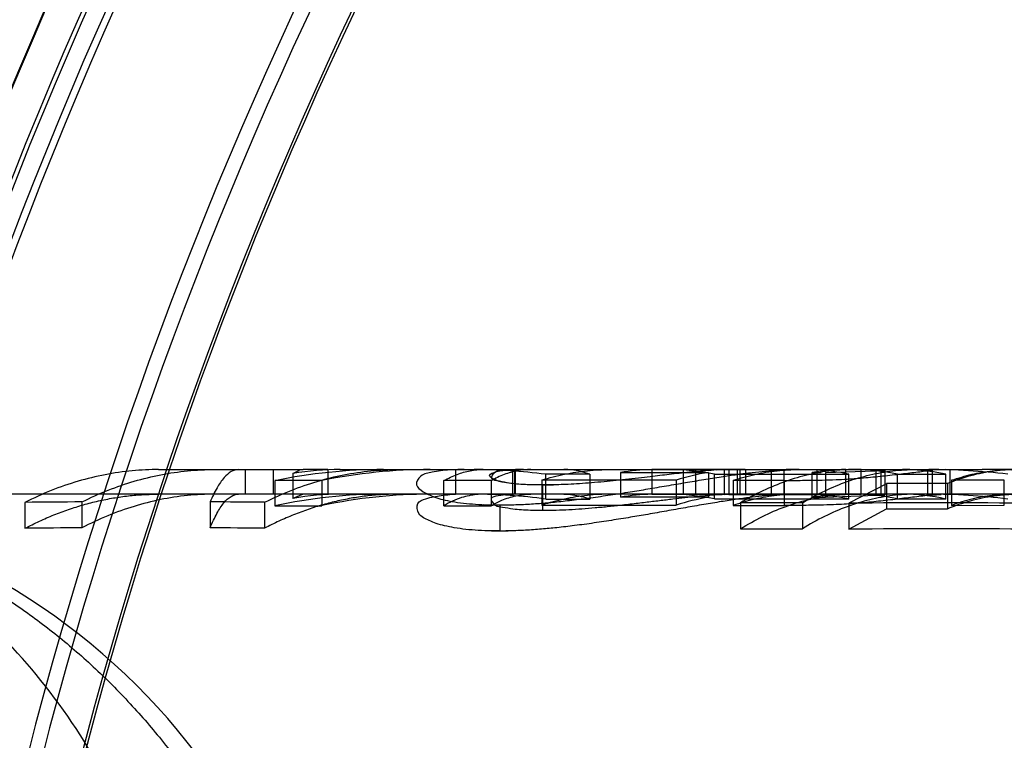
# Model space of a CAD drawing. Header units: millimetres. Extents: x 0 to 297, y 0 to 210.
# Tile 426 of 455: x 242.2449 to 242.3408, y 160.6993 to 160.7695. Entities that reach past the tile are written whole.
import ezdxf

# ---------------------------------------------------------------- set-up
doc = ezdxf.new("R2010")
doc.units = ezdxf.units.MM
doc.header["$LTSCALE"] = 16.335
doc.layers.get('0').update_dxf_attribs({"linetype": 'CONTINUOUS'})
for name, color, linetype in [('AXES_REF', 7, 'CONTINUOUS'), ('INTFCLR_1', 7, 'CONTINUOUS'), ('INTFCLR_144815', 7, 'CONTINUOUS'), ('INTFCLR_72935', 7, 'CONTINUOUS')]:
    doc.layers.add(name, color=color, linetype=linetype)

msp = doc.modelspace()

# ---------------------------------------------------------------- linework, layer by layer
at = {"color": 7, "linetype": 'Continuous'}
for radius in [7.756662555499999, 7.756, 7.706331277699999]:
    msp.add_circle((241.4302422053, 154.539298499), radius, dxfattribs=at)
msp.add_arc((241.4302422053, 154.539298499), 7.68, 278.2771290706, 261.7228709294, dxfattribs=at)
at = {"layer": 'AXES_REF', "color": 9, "linetype": 'Continuous'}
msp.add_arc((241.4302422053, 154.539298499), 7.075609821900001, 94.4118118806, 85.5881881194, dxfattribs=at)
at = {"layer": 'INTFCLR_1', "color": 6, "linetype": 'Continuous'}
for radius, start, end in [(0.4839066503, 129.3396669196, 162.9347323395), (0.4824960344, 129.3995060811, 162.9347321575), (0.4794897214, 137.2913519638, 169.1014109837), (0.4664960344, 136.0726226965, 162.934732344), (0.4297325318, 138.8345507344, 166.0686236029), (0.4137325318, 138.8345508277, 166.0686237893), (0.4123219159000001, 138.8345507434, 166.0686235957)]:
    msp.add_arc((242.6464658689, 160.595298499), radius, start, end, dxfattribs=at)
at = {"layer": 'INTFCLR_1', "color": 9, "linetype": 'Continuous'}
for centre, radius, start, end in [((242.646465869, 160.5952984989), 0.4834862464, 136.3898582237, 175.7650415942), ((242.6464658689, 160.595298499), 0.4398374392, 138.8345507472, 166.0686236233), ((242.646465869, 160.595298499), 0.4358380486, 138.8345507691, 166.0686236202), ((242.6464658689, 160.595298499), 0.4325542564, 138.8345507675, 166.0686236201), ((242.6464658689, 160.595298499), 0.4321268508, 138.8345501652, 166.0686229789), ((242.6464658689, 160.595298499), 0.408648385, 138.8345507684, 166.0686236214), ((242.6464658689, 160.595298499), 0.4083798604, 138.8345501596, 166.0686229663)]:
    msp.add_arc(centre, radius, start, end, dxfattribs=at)
at = {"layer": 'INTFCLR_144815', "color": 9, "linetype": 'Continuous'}
for p, q in [((242.2584105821, 160.7256984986), (242.2638603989, 160.7256984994)), ((242.2661972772, 160.7256984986), (242.2724751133, 160.7256984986)), ((242.2760997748, 160.7256984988), (242.2848726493, 160.7256984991)), ((242.2881788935, 160.725698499), (242.2978805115, 160.725698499)), ((242.3024148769, 160.7256984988), (242.3201816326, 160.725698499)), ((242.3207974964, 160.7256984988), (242.3386308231, 160.7256984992)), ((242.3233735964, 160.7253977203), (242.3233735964, 160.7229863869)), ((242.3268343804, 160.723297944), (242.3268343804, 160.7256979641)), ((242.3193785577, 160.722197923), (242.3193785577, 160.7246383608)), ((242.3407839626, 160.7222194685), (242.3407839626, 160.7246591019)), ((242.9239772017, 160.723298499), (242.169391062, 160.723298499))]:
    msp.add_line(p, q, dxfattribs=at)
at = {"layer": 'INTFCLR_144815', "color": 6, "linetype": 'Continuous'}
for p, q in [((242.2638603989, 160.7256984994), (242.2661972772, 160.7256984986)), ((242.266841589, 160.725698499), (242.266841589, 160.723298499)), ((242.2695662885, 160.725698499), (242.2695662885, 160.723298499)), ((242.2714972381, 160.7253064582), (242.2721284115, 160.7256495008)), ((242.2714972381, 160.7253064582), (242.2714972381, 160.7228916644)), ((242.27488594, 160.725698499), (242.2724751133, 160.7256984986)), ((242.27488594, 160.725698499), (242.27488594, 160.723298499)), ((242.2848726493, 160.7256984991), (242.2881788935, 160.725698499)), ((242.2873378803, 160.7256841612), (242.2873378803, 160.7232836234)), ((242.2929055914, 160.723298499), (242.2929055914, 160.725698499)), ((242.2930605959, 160.725698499), (242.2930605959, 160.723298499)), ((242.2931841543, 160.7232864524), (242.2931841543, 160.7256868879)), ((242.3004155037, 160.7252351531), (242.2961117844, 160.7252351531)), ((242.2961117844, 160.7228175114), (242.2961117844, 160.7252350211)), ((242.3004155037, 160.7252352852), (242.3004155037, 160.7228177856)), ((242.3033942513, 160.7254124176), (242.3033942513, 160.7230016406)), ((242.3033942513, 160.7254124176), (242.3119660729, 160.7254124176)), ((242.3064395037, 160.7256931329), (242.3064395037, 160.7232929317)), ((242.3150113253, 160.7256927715), (242.3064395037, 160.7256927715)), ((242.3095144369, 160.725698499), (242.3095144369, 160.723298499)), ((242.3107306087, 160.723298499), (242.3107306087, 160.725698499)), ((242.3119660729, 160.7254079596), (242.3119660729, 160.7229970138)), ((242.312547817, 160.7228309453), (242.312547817, 160.7252479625)), ((242.312547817, 160.7252427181), (242.3256548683, 160.7252427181)), ((242.3139428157, 160.725658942), (242.3130663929, 160.7256941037)), ((242.3141453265, 160.7256984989), (242.313485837, 160.725687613)), ((242.313485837, 160.7256876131), (242.313485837, 160.7232872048)), ((242.3225146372, 160.7256599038), (242.3139428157, 160.7256599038)), ((242.3139428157, 160.725658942), (242.3139428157, 160.7232574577)), ((242.3148062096, 160.723298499), (242.3148062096, 160.725698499)), ((242.3155275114, 160.7256984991), (242.3150113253, 160.7256924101)), ((242.3150113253, 160.7256927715), (242.3150113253, 160.7232925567)), ((242.3156152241, 160.723298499), (242.3156152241, 160.725698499)), ((242.3180862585, 160.725698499), (242.3180862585, 160.723298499)), ((242.3193321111, 160.7232799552), (242.3193321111, 160.7256806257)), ((242.3220735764, 160.725397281), (242.3229402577, 160.7253975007)), ((242.3220735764, 160.7229859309), (242.3220735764, 160.725397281)), ((242.3225146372, 160.7256599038), (242.3225146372, 160.7232584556)), ((242.3233735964, 160.7253977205), (242.3291613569, 160.7256158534)), ((242.3253503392, 160.723297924), (242.3253503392, 160.7256979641)), ((242.3256548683, 160.7228255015), (242.3256548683, 160.7252427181)), ((242.3268343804, 160.7256979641), (242.325845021, 160.7256979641)), ((242.3291613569, 160.7256158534), (242.3268343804, 160.7256979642)), ((242.3283184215, 160.723298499), (242.3283184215, 160.725698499)), ((242.3287576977, 160.725698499), (242.3287576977, 160.723298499)), ((242.3291613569, 160.7256158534), (242.3291613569, 160.7232127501)), ((242.3303723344, 160.7228296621), (242.3303723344, 160.7252467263)), ((242.3303723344, 160.7252437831), (242.3350975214, 160.7252437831)), ((242.3332988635, 160.725698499), (242.3332988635, 160.723298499)), ((242.3337618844, 160.7256152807), (242.3337618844, 160.7232121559)), ((242.3350848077, 160.7256984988), (242.3342542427, 160.725656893)), ((242.3350975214, 160.7228266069), (242.3350975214, 160.7252437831)), ((242.3355064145, 160.723298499), (242.3355064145, 160.725698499)), ((242.3415358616, 160.725698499), (242.3386308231, 160.7256984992)), ((242.2743201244, 160.7246193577), (242.2697255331, 160.7246193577)), ((242.2697255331, 160.7246094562), (242.2697255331, 160.7221678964)), ((242.2743201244, 160.7246193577), (242.2743201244, 160.7221781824)), ((242.2862043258, 160.7221748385), (242.2862043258, 160.7246161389)), ((242.2907989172, 160.7246161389), (242.2862043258, 160.7246161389)), ((242.2907989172, 160.7246161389), (242.2907989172, 160.7221748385)), ((242.3088377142, 160.7246759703), (242.2957306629, 160.7246759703)), ((242.2957306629, 160.7246683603), (242.2957306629, 160.7222290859)), ((242.2958096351, 160.7241935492), (242.2958096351, 160.7217357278)), ((242.3088377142, 160.7246759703), (242.3088377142, 160.7222369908)), ((242.3193785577, 160.7246383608), (242.3143684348, 160.7246295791)), ((242.3143684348, 160.7246295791), (242.3143684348, 160.7221888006)), ((242.3292955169, 160.7243164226), (242.3256473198, 160.7224216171)), ((242.3352410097, 160.7243264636), (242.3292955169, 160.7243264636)), ((242.3292955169, 160.7243164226), (242.3292955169, 160.7218634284)), ((242.3352410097, 160.7243264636), (242.3352410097, 160.7218738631)), ((242.3407839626, 160.7246591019), (242.3356551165, 160.7246503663)), ((242.3356551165, 160.7246503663), (242.3356551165, 160.7222103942)), ((242.2724751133, 160.723298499), (242.2714972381, 160.7228916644)), ((242.3064395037, 160.7232925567), (242.3150113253, 160.7232925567)), ((242.312628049, 160.723298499), (242.3135046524, 160.7232802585)), ((242.313485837, 160.7232872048), (242.3141453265, 160.723298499)), ((242.3139428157, 160.7232584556), (242.3225146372, 160.7232584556)), ((242.3150113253, 160.7232921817), (242.3155275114, 160.723298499)), ((242.3291613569, 160.7232127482), (242.3233735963, 160.7229863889)), ((242.3253503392, 160.723297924), (242.3268343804, 160.723297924)), ((242.3291613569, 160.7232127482), (242.3268343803, 160.723297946)), ((242.3337618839, 160.7232121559), (242.3346249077, 160.723281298)), ((242.2453950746, 160.7224967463), (242.2453950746, 160.7199702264)), ((242.2509360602, 160.7225416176), (242.2509360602, 160.7200169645)), ((242.2634299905, 160.7225437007), (242.2634299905, 160.7200191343)), ((242.2687343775, 160.7225044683), (242.2687343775, 160.7199782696)), ((242.2916348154, 160.7222492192), (242.2916348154, 160.7197123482)), ((242.2957306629, 160.7222369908), (242.3088377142, 160.7222369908)), ((242.2961117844, 160.7228176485), (242.3004155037, 160.7228176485)), ((242.3119660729, 160.7230016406), (242.3033942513, 160.7230016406)), ((242.3256548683, 160.7228255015), (242.312547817, 160.7228255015)), ((242.3143684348, 160.7221888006), (242.3193785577, 160.722197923)), ((242.3150978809, 160.7224568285), (242.3150978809, 160.7199286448)), ((242.321127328, 160.7224568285), (242.3150978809, 160.7224568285)), ((242.321127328, 160.7224540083), (242.321127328, 160.719925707)), ((242.3233735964, 160.7229863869), (242.3220735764, 160.7229859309)), ((242.3256473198, 160.7224216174), (242.3256473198, 160.7198919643)), ((242.3350975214, 160.7228266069), (242.3303723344, 160.7228266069)), ((242.3356551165, 160.7222103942), (242.3407839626, 160.7222194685)), ((242.2697255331, 160.7221781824), (242.2743201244, 160.7221781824)), ((242.2862043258, 160.7221748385), (242.2907989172, 160.7221748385)), ((242.3256473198, 160.7198919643), (242.3292955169, 160.7218634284)), ((242.3292955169, 160.7218738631), (242.3352410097, 160.7218738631)), ((242.3150978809, 160.7199286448), (242.321127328, 160.7199286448))]:
    msp.add_line(p, q, dxfattribs=at)
at = {"layer": 'INTFCLR_144815', "color": 7, "linetype": 'Continuous'}
for p, q in [((242.2873378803, 160.7256841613), (242.2867880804, 160.725656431)), ((242.2873378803, 160.7256841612), (242.286788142, 160.7256554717)), ((242.2924937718, 160.7256513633), (242.2931841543, 160.7256868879)), ((242.2978805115, 160.725698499), (242.3024148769, 160.7256984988)), ((242.3187364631, 160.7256503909), (242.319332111, 160.7256806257)), ((242.3187365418, 160.7256491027), (242.3193321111, 160.7256806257)), ((242.3207974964, 160.7256984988), (242.3201816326, 160.725698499)), ((242.2958096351, 160.7241935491), (242.294821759, 160.7242057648)), ((242.2867877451, 160.7232551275), (242.2873378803, 160.7232836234)), ((242.2867877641, 160.7232548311), (242.2873378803, 160.7232836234)), ((242.3193321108, 160.7232799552), (242.3187361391, 160.7232485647)), ((242.3193321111, 160.7232799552), (242.3187362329, 160.7232470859)), ((242.2916348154, 160.7222492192), (242.2927626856, 160.7222648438)), ((242.2916348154, 160.7197123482), (242.2905561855, 160.719730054)), ((242.2932899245, 160.7197440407), (242.2922157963, 160.7197187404))]:
    msp.add_line(p, q, dxfattribs=at)
at = {"layer": 'INTFCLR_144815', "color": 6, "linetype": 'Continuous'}
for centre, radius, start, end in [((242.2803318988, 160.6735082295), 0.0521902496, 90.00202695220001, 101.7255965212), ((242.2761111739, 160.6983570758), 0.0273415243, 90.023887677, 99.71527215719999), ((242.2848777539, 160.6731530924), 0.0525454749, 90.0055660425, 101.5909813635), ((242.2881741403, 160.7013044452), 0.0243940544, 89.98883578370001, 91.9645589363), ((242.2891428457, 160.6730777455), 0.0526207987, 82.3895609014, 89.9922096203), ((242.2939394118, 160.7011319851), 0.0245665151, 89.98201386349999, 91.76174302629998), ((242.3069370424, 160.7035912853), 0.0221075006, 91.2895779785, 99.2215814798), ((242.3080999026, 160.7035243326), 0.0221743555, 78.42861785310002, 89.9542182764), ((242.3157298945, 160.7025550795), 0.0231608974, 99.35253472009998, 107.3122351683), ((242.3201889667, 160.7051520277), 0.0205464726, 90.0204519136, 92.3901160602), ((242.3255087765, 160.7059694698), 0.0197291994, 90.46012650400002, 100.027321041), ((242.3212091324, 160.7035267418), 0.0221725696, 78.43348712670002, 86.62451690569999), ((242.3261630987, 160.7058711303), 0.0198275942, 77.7432749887, 89.94270194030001), ((242.3334197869, 160.660387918), 0.0653106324, 83.2265883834, 89.9913677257), ((242.3386258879, 160.6596186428), 0.0660798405, 83.3421536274, 89.99572075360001), ((242.280336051, 160.6729506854), 0.0503479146, 90.00682627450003, 102.1659417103), ((242.2761049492, 160.6970075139), 0.0262909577, 90.01127659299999, 100.0936529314), ((242.2848751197, 160.6726721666), 0.0506263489, 90.00279576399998, 102.0337442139), ((242.2881741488, 160.6997853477), 0.0235131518, 89.9884379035, 92.03821076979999), ((242.2891462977, 160.6726262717), 0.0506722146, 82.09901808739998, 89.9958131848), ((242.2939394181, 160.6996192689), 0.023679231, 89.98135510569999, 91.82779448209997), ((242.3069310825, 160.7020458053), 0.0212527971, 91.32537306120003, 99.5795459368), ((242.3081095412, 160.7020064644), 0.0212919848, 77.9686889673, 89.9782584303), ((242.3201889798, 160.7034936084), 0.0198048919, 90.02125582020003, 92.47970571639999), ((242.3255035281, 160.7043301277), 0.0189683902, 90.4627255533, 100.4177397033), ((242.3211943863, 160.7018080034), 0.0214921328, 78.0217451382, 86.47811629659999), ((242.3308615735, 160.7041792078), 0.0191195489, 77.19983375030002, 89.9400791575), ((242.3334273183, 160.6604707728), 0.0628277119, 82.9645043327, 89.99789483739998), ((242.338623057, 160.6595604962), 0.0637380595, 83.09379987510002, 89.99301875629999), ((242.2571631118, 159.6114028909), 1.1111561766, 90.32109405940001, 90.6068197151), ((242.2578460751, 159.6089044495), 1.1136532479, 89.4398043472, 89.7127147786), ((242.3157019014, 160.7010733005), 0.0222396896, 99.6703889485, 107.9775053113), ((242.3343171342, 159.3423746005), 1.3800742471, 89.61119127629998, 90.35994225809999), ((242.2571406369, 159.6559121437), 1.0641229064, 90.3340761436, 90.6324314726), ((242.2578291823, 159.6486797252), 1.0713540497, 89.4167824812, 89.7004686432), ((242.334317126, 159.3950143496), 1.324905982, 89.59500090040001, 90.37492988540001)]:
    msp.add_arc(centre, radius, start, end, dxfattribs=at)
at = {"layer": 'INTFCLR_144815', "color": 7, "linetype": 'Continuous'}
for centre, radius, start, end in [((242.3143193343, 160.6984375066), 0.0272628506, 91.7519562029, 93.38214093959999), ((242.2951642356, 160.828050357), 0.1038588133, 270.356049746, 270.9431639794), ((242.2915989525, 160.766832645), 0.0445789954, 268.0549556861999, 269.3181814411), ((242.2933974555, 160.8830593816), 0.1608198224, 269.0925211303, 269.3720061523), ((242.2908380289, 160.8369155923), 0.1146691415, 270.3981268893, 270.8070442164), ((242.2933931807, 160.8737291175), 0.1540268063, 269.0539359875, 269.3458988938), ((242.2908366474, 160.8298743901), 0.1101649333, 270.4151234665, 270.8409777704)]:
    msp.add_arc(centre, radius, start, end, dxfattribs=at)
at = {"layer": 'INTFCLR_144815', "color": 9, "linetype": 'Continuous'}
msp.add_arc((242.2111259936, 160.659298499), 0.064, 3.000000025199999, 90.0000000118, dxfattribs=at)
at = {"layer": 'INTFCLR_144815', "color": 6, "linetype": 'Continuous'}
for points, knots in [([(242.2584105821, 160.725698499), (242.2575524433, 160.725698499), (242.2558039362, 160.7256152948), (242.2531764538, 160.7252352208), (242.2505384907, 160.7245901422), (242.2479270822, 160.7236848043), (242.2462324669, 160.7229191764), (242.2453950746, 160.7224967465)], [0, 0, 0, 0, 0.1903782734, 0.3876607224, 0.5880954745, 0.7919247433, 1, 1, 1, 1]), ([(242.2509360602, 160.7225416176), (242.2517760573, 160.7229622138), (242.253449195, 160.7237117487), (242.2560202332, 160.7245970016), (242.2586033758, 160.7252292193), (242.2612224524, 160.725612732), (242.2629815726, 160.725698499), (242.2638603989, 160.725698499)], [0, 0, 0, 0, 0.2099873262, 0.4091680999, 0.6070498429, 0.8035556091, 1, 1, 1, 1]), ([(242.2661972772, 160.725698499), (242.2659479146, 160.7256984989), (242.2653987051, 160.7255175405), (242.2646962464, 160.7248554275), (242.2640218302, 160.7238410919), (242.263629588, 160.7230134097), (242.2634299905, 160.7225437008)], [0, 0, 0, 0, 0.1705944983, 0.3750273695, 0.6508525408, 1, 1, 1, 1]), ([(242.2687343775, 160.7225044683), (242.2695788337, 160.7229299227), (242.2712610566, 160.7236881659), (242.2738468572, 160.7245838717), (242.276445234, 160.7252236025), (242.2790800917, 160.7256117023), (242.2808499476, 160.725698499), (242.2817341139, 160.725698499)], [0, 0, 0, 0, 0.2100496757, 0.4092446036, 0.6071158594, 0.8035922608, 1, 1, 1, 1]), ([(242.2862043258, 160.7246245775), (242.2866159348, 160.7248556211), (242.2874475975, 160.7252479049), (242.2887525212, 160.7256158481), (242.2896322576, 160.7256984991), (242.2900668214, 160.725698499)], [0, 0, 0, 0, 0.3497363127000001, 0.6780164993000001, 1, 1, 1, 1]), ([(242.294668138, 160.725698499), (242.29423725, 160.725698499), (242.2933552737, 160.7256151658), (242.2920471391, 160.7252413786), (242.2912107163, 160.7248403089), (242.2907989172, 160.7246054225)], [0, 0, 0, 0, 0.3182483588, 0.6498519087, 1, 1, 1, 1]), ([(242.2957306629, 160.7246683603), (242.2964587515, 160.7248945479), (242.2979278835, 160.7252749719), (242.3001667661, 160.7256212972), (242.3016675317, 160.725698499), (242.3024148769, 160.725698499)], [0, 0, 0, 0, 0.3370499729, 0.6696113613, 1, 1, 1, 1]), ([(242.3004155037, 160.7252352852), (242.3001152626, 160.7253453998), (242.2995338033, 160.7255207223), (242.2986816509, 160.7256681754), (242.2981380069, 160.7256984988), (242.2978805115, 160.725698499)], [0, 0, 0, 0, 0.3705785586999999, 0.7016158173, 1, 1, 1, 1]), ([(242.3143684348, 160.7246295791), (242.3150671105, 160.7248638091), (242.3164780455, 160.7252583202), (242.3186330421, 160.7256182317), (242.3200783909, 160.725698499), (242.3207974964, 160.725698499)], [0, 0, 0, 0, 0.3378776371, 0.6702782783, 1, 1, 1, 1]), ([(242.3261414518, 160.725698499), (242.3254129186, 160.725698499), (242.3239251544, 160.7256138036), (242.3216914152, 160.7252271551), (242.3194497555, 160.7245711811), (242.3172320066, 160.7236512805), (242.3158035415, 160.7228786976), (242.3150978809, 160.7224535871)], [0, 0, 0, 0, 0.1876156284, 0.3827928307, 0.5825727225, 0.7878461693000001, 1, 1, 1, 1]), ([(242.3193785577, 160.7246383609), (242.319724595, 160.7246388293), (242.3203924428, 160.7246396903), (242.321353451, 160.7246483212), (242.3222322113, 160.7246597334), (242.3232384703, 160.7246811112), (242.3243119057, 160.7247124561), (242.3254232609, 160.7247655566), (242.3263850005, 160.724830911), (242.3272976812, 160.7249077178), (242.3282205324, 160.7249962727), (242.3291608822, 160.7250959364), (242.3300804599, 160.7251996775), (242.3309546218, 160.7253013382), (242.33177451, 160.7253987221), (242.3327019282, 160.7255058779), (242.3333632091, 160.725579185), (242.3337618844, 160.7256152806)], [0, 0, 0, 0, 0.07194446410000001, 0.1388510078, 0.1998096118, 0.2546609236, 0.3481079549, 0.4230734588, 0.4859697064, 0.5485129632, 0.6134932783, 0.6787167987, 0.7451131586, 0.8058940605, 0.8616882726, 0.9167726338, 1, 1, 1, 1]), ([(242.321127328, 160.7224540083), (242.3218396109, 160.7228831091), (242.323259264, 160.7236500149), (242.3254578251, 160.7245622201), (242.3276680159, 160.7252141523), (242.3299104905, 160.7256098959), (242.3314185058, 160.725698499), (242.3321701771, 160.725698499)], [0, 0, 0, 0, 0.2141603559, 0.4147467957, 0.6119977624, 0.8064117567, 1, 1, 1, 1]), ([(242.3350975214, 160.7252408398), (242.3346331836, 160.7253420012), (242.3337013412, 160.7255113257), (242.3322925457, 160.7256645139), (242.3313514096, 160.725698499), (242.3308815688, 160.725698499)], [0, 0, 0, 0, 0.335614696, 0.6681909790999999, 1, 1, 1, 1]), ([(242.3421028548, 160.725698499), (242.3413341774, 160.725698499), (242.3397851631, 160.7255954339), (242.3374800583, 160.7251338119), (242.3359812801, 160.7246306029), (242.3352410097, 160.7243328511)], [0, 0, 0, 0, 0.3277998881, 0.6597350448, 1, 1, 1, 1]), ([(242.3356551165, 160.7246503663), (242.3363005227, 160.7248796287), (242.3376044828, 160.7252662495), (242.3395996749, 160.7256196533), (242.3409383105, 160.725698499), (242.3416037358, 160.725698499)], [0, 0, 0, 0, 0.3386969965, 0.6709415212, 1, 1, 1, 1]), ([(242.2111270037, 160.7232406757), (242.2120618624, 160.7232287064), (242.2139307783, 160.7231591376), (242.2168469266, 160.7229114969), (242.2200083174, 160.7224809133), (242.2235553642, 160.7217891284), (242.2274691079, 160.7207597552), (242.2316465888, 160.7193390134), (242.2359102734, 160.7175198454), (242.2401128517, 160.7153326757), (242.2441898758, 160.7128038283), (242.2481111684, 160.7099374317), (242.2518907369, 160.7067130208), (242.2554386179, 160.703193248), (242.2588083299, 160.6993094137), (242.2619114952, 160.6951485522), (242.2647511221, 160.6906813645), (242.2672548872, 160.6860291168), (242.2694364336, 160.681189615), (242.2712885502, 160.6761785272), (242.2727809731, 160.67112432), (242.2739008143, 160.6662202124), (242.2746734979, 160.6616917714), (242.2750283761, 160.6588225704), (242.2751679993, 160.6574757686)], [0, 0, 0, 0, 0.0278776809, 0.0557399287, 0.08723556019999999, 0.1229672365, 0.1634315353, 0.2078104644, 0.2544177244, 0.301516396, 0.3489413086, 0.3973369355, 0.4462084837, 0.4969436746, 0.5462080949, 0.5993974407, 0.6515652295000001, 0.7039026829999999, 0.756797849, 0.809722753, 0.8630778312, 0.9138226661, 0.9596261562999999, 1, 1, 1, 1]), ([(242.2453950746, 160.7199702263), (242.2458570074, 160.7202129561), (242.2467869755, 160.7206730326), (242.2482063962, 160.7212882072), (242.2496391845, 160.7218230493), (242.2510834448, 160.7222768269), (242.2525373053, 160.722648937), (242.2539988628, 160.7229388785), (242.2554662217, 160.7231462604), (242.2569374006, 160.723270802), (242.2579199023, 160.723298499), (242.2584105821, 160.723298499)], [0, 0, 0, 0, 0.1153954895, 0.2293311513, 0.3419589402, 0.4534405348, 0.5639484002, 0.6736643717, 0.7827801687, 0.8914915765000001, 1, 1, 1, 1]), ([(242.2638603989, 160.723298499), (242.2629770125, 160.723298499), (242.2612130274, 160.7232087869), (242.2585858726, 160.7228081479), (242.2559880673, 160.7221459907), (242.2534211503, 160.7212230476), (242.2517577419, 160.7204454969), (242.2509360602, 160.7200169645)], [0, 0, 0, 0, 0.1968917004, 0.3928714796, 0.5914001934, 0.7934510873, 1, 1, 1, 1]), ([(242.2634299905, 160.7200191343), (242.2635332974, 160.7202723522), (242.2637402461, 160.7207495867), (242.2641594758, 160.7215824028), (242.2646834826, 160.7224065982), (242.2653854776, 160.7231054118), (242.2659485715, 160.723298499), (242.2661972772, 160.723298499)], [0, 0, 0, 0, 0.1829375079, 0.3477484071, 0.6234475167, 0.8336349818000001, 1, 1, 1, 1]), ([(242.2817341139, 160.723298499), (242.2812440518, 160.723298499), (242.2802627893, 160.7232708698), (242.2787934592, 160.7231466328), (242.2773279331, 160.7229397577), (242.2758681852, 160.7226505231), (242.2744161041, 160.7222793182), (242.2729735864, 160.7218266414), (242.271542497, 160.7212930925), (242.2701247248, 160.7206793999), (242.2691957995, 160.7202204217), (242.2687343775, 160.7199782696)], [0, 0, 0, 0, 0.1085136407, 0.2172299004, 0.3263497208, 0.4360685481, 0.5465776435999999, 0.6580584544, 0.7706831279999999, 0.8846130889, 1, 1, 1, 1]), ([(242.2900668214, 160.723298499), (242.2895964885, 160.723298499), (242.2888689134, 160.7232213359), (242.2875591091, 160.7228744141), (242.2867476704, 160.7225004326), (242.2862043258, 160.7221836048)], [0, 0, 0, 0, 0.3474057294, 0.5354189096, 1, 1, 1, 1]), ([(242.2931841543, 160.723286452), (242.2929236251, 160.723277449), (242.2923304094, 160.7232536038), (242.2916361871, 160.7231299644), (242.290500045, 160.723012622), (242.2911954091, 160.7220963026), (242.2920065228, 160.7220401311), (242.2928592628, 160.7218599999), (242.2937697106, 160.7217914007), (242.2947316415, 160.7217428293), (242.2954213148, 160.7217388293), (242.2958096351, 160.7217357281)], [0, 0, 0, 0, 0.09957283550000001, 0.2178255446, 0.3100882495, 0.4086846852, 0.5023531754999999, 0.6323649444, 0.7365715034, 0.8516699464, 1, 1, 1, 1]), ([(242.2907989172, 160.722163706), (242.2911372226, 160.7223641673), (242.2919131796, 160.7227634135), (242.2932109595, 160.7231903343), (242.2941794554, 160.723298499), (242.294668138, 160.723298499)], [0, 0, 0, 0, 0.2894427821, 0.6403042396, 1, 1, 1, 1]), ([(242.3024148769, 160.723298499), (242.3016660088, 160.723298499), (242.3001647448, 160.7232187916), (242.2979250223, 160.7228589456), (242.2964583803, 160.722463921), (242.2957306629, 160.7222290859)], [0, 0, 0, 0, 0.3306759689, 0.6623463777, 1, 1, 1, 1]), ([(242.2958096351, 160.7217357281), (242.296252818, 160.7217391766), (242.2971069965, 160.7217466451), (242.2983853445, 160.7217988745), (242.2996520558, 160.7218779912), (242.3009530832, 160.7219843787), (242.3022712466, 160.7221113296), (242.3034086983, 160.7222364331), (242.3043523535, 160.7223454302), (242.3050952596, 160.7224322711), (242.3060422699, 160.7225451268), (242.3071697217, 160.7226816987), (242.308453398, 160.7228352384), (242.3096627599, 160.7229745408), (242.3108056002, 160.7230971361), (242.3120738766, 160.7232132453), (242.3129626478, 160.7232709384), (242.313485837, 160.7232872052)], [0, 0, 0, 0, 0.0748915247, 0.1443298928, 0.2161663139, 0.2893457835, 0.3649010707, 0.4399336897, 0.482708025, 0.5254207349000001, 0.5663249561, 0.6438664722, 0.7173308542, 0.7847866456, 0.8495765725, 0.9115485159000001, 1, 1, 1, 1]), ([(242.2978805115, 160.723298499), (242.2981640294, 160.723298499), (242.2987342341, 160.7232621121), (242.2995850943, 160.7230993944), (242.3001400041, 160.7229226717), (242.3004155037, 160.7228177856)], [0, 0, 0, 0, 0.3280206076, 0.658938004, 1, 1, 1, 1]), ([(242.3207974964, 160.723298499), (242.3200768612, 160.723298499), (242.3186309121, 160.7232156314), (242.3164749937, 160.722841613), (242.3150666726, 160.7224319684), (242.3143684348, 160.7221888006)], [0, 0, 0, 0, 0.3299773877, 0.6614444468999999, 1, 1, 1, 1]), ([(242.3150978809, 160.7199252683), (242.3157891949, 160.7203591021), (242.3171955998, 160.7211527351), (242.3193885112, 160.7221050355), (242.3216204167, 160.7227919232), (242.3238748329, 160.7232060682), (242.3253888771, 160.723298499), (242.3261414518, 160.723298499)], [0, 0, 0, 0, 0.209338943, 0.413402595, 0.6120674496, 0.806971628, 1, 1, 1, 1]), ([(242.3337618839, 160.7232121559), (242.3335192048, 160.7231893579), (242.3330173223, 160.7231349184), (242.3322422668, 160.7230441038), (242.3314260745, 160.7229446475), (242.3305703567, 160.7228391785), (242.3296742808, 160.7227329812), (242.3287560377, 160.7226274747), (242.3278311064, 160.7225296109), (242.3269295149, 160.7224441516), (242.3260465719, 160.7223720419), (242.3251239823, 160.722313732), (242.3240637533, 160.7222663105), (242.323040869, 160.7222372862), (242.3220863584, 160.7222178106), (242.321254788, 160.7222072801), (242.3203431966, 160.7221991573), (242.3197083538, 160.7221983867), (242.319378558, 160.722197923)], [0, 0, 0, 0, 0.0506648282, 0.1049246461, 0.1622046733, 0.2215708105, 0.2841380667, 0.3497639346, 0.4136893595, 0.4774618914, 0.5380027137, 0.5978190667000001, 0.6696010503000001, 0.7585882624, 0.8105121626, 0.8680437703, 0.9314493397, 1, 1, 1, 1]), ([(242.3321701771, 160.723298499), (242.3314145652, 160.723298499), (242.3299020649, 160.7232057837), (242.3276524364, 160.7227922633), (242.3254293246, 160.7221092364), (242.3232345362, 160.721158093), (242.3218238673, 160.7203628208), (242.321127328, 160.719925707)], [0, 0, 0, 0, 0.1938213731, 0.3875593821, 0.5854260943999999, 0.7890634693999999, 1, 1, 1, 1]), ([(242.3303723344, 160.7228296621), (242.3299121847, 160.7229330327), (242.3289866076, 160.7231064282), (242.3275864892, 160.7232635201), (242.3266499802, 160.723298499), (242.3261829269, 160.723298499)], [0, 0, 0, 0, 0.3350174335, 0.6682249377, 1, 1, 1, 1]), ([(242.3352410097, 160.7218805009), (242.3359776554, 160.7221884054), (242.3374734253, 160.7227106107), (242.3397796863, 160.723191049), (242.34133278, 160.723298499), (242.3421028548, 160.723298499)], [0, 0, 0, 0, 0.3398366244, 0.672222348, 1, 1, 1, 1]), ([(242.3416037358, 160.723298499), (242.3409369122, 160.723298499), (242.3395976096, 160.7232170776), (242.3376014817, 160.72284979), (242.336300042, 160.7224483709), (242.3356551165, 160.7222103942)], [0, 0, 0, 0, 0.3292536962, 0.6605709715, 1, 1, 1, 1])]:
    msp.add_open_spline(points, degree=3, knots=knots, dxfattribs=at)
at = {"layer": 'INTFCLR_144815', "color": 7, "linetype": 'Continuous'}
for points, knots in [([(242.2867880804, 160.725656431), (242.2864836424, 160.7256371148), (242.2859006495, 160.7255915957), (242.284949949, 160.7254042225), (242.2839611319, 160.725265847), (242.2832733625, 160.7241495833), (242.2843724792, 160.7233895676), (242.2852900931, 160.7229873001), (242.286346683, 160.7227033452), (242.2873091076, 160.722524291), (242.2884081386, 160.7223839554), (242.2896083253, 160.722291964), (242.2904316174, 160.722264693), (242.2908504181, 160.7222597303)], [0, 0, 0, 0, 0.0786410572, 0.1501996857, 0.250821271, 0.3301862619, 0.4116698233, 0.5346050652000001, 0.6068482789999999, 0.689700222, 0.7877386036, 0.892026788, 1, 1, 1, 1]), ([(242.294821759, 160.7242057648), (242.2945165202, 160.7242123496), (242.2939324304, 160.7242357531), (242.2931135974, 160.7242949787), (242.2922096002, 160.724423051), (242.2914701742, 160.7245021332), (242.2903022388, 160.7251468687), (242.291574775, 160.7256160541), (242.2920994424, 160.7256225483), (242.2924937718, 160.7256513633)], [0, 0, 0, 0, 0.1451297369, 0.2769957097, 0.3934251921, 0.5664275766, 0.6918099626, 0.8120547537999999, 1, 1, 1, 1]), ([(242.2958096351, 160.7241935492), (242.2955141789, 160.7241940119), (242.294944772, 160.724200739), (242.2941018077, 160.7242256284), (242.2933202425, 160.7242813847), (242.2924592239, 160.7243653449), (242.2917544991, 160.7245429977), (242.2905943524, 160.7246951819), (242.2913345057, 160.7257858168), (242.2922745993, 160.7255873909), (242.2929199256, 160.7256776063), (242.2931841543, 160.7256868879)], [0, 0, 0, 0, 0.1149307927, 0.2216825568, 0.3272439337, 0.4222423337, 0.548541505, 0.6506914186, 0.7453168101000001, 0.8971532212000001, 1, 1, 1, 1]), ([(242.2924531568, 160.722257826), (242.2929503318, 160.722266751), (242.2939668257, 160.7223016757), (242.2954711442, 160.7223958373), (242.2970378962, 160.7225331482), (242.2987046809, 160.7227183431), (242.3005226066, 160.7229504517), (242.3024205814, 160.7232249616), (242.3042774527, 160.72351366), (242.3061031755, 160.7238117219), (242.3078957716, 160.7241163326), (242.309705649, 160.7244249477), (242.3114775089, 160.7247223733), (242.3131548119, 160.7249891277), (242.3147328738, 160.7252228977), (242.3161746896, 160.7254121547), (242.3175032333, 160.7255577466), (242.3183369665, 160.7256256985), (242.3187364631, 160.7256503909)], [0, 0, 0, 0, 0.0562470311, 0.1150278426, 0.1704748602, 0.2341330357, 0.3047136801, 0.3777699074, 0.4510488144, 0.5172749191, 0.5870188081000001, 0.6567244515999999, 0.7249545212, 0.7902456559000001, 0.8488340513, 0.9054002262, 0.9547246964, 1, 1, 1, 1]), ([(242.313485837, 160.7256876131), (242.3131504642, 160.7256761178), (242.3124709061, 160.7256425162), (242.3114392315, 160.7255614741), (242.3103939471, 160.7254631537), (242.30936832, 160.7253537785), (242.30839745, 160.7252453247), (242.3074651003, 160.7251382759), (242.3064929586, 160.7250245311), (242.3054001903, 160.7248986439), (242.3042122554, 160.7247643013), (242.302998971, 160.7246303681), (242.3017860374, 160.7245082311), (242.300591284, 160.7244022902), (242.2994228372, 160.7243152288), (242.2983665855, 160.7242546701), (242.2974376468, 160.7242168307), (242.2966045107, 160.7242000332), (242.2960771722, 160.7241946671), (242.2958096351, 160.7241935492)], [0, 0, 0, 0, 0.0567222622, 0.1149862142, 0.1749104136, 0.2341847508, 0.2893311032, 0.3400399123, 0.3928174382, 0.4547757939, 0.5259749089, 0.5948973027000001, 0.6611049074, 0.7320331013, 0.7976363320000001, 0.8591496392, 0.9108593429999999, 0.9547770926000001, 1, 1, 1, 1]), ([(242.2908500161, 160.7197233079), (242.2904138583, 160.7197295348), (242.2895763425, 160.7197577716), (242.2883620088, 160.7198579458), (242.2872635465, 160.7200054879), (242.2863009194, 160.7201977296), (242.2854762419, 160.7204265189), (242.2846308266, 160.7207916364), (242.2836775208, 160.7211911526), (242.2834393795, 160.7225040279), (242.2846859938, 160.722951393), (242.2857007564, 160.7231641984), (242.2865003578, 160.7232360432), (242.2867877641, 160.7232548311)], [0, 0, 0, 0, 0.1119651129, 0.2150010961, 0.3126732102, 0.3961790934, 0.4671153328, 0.5310954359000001, 0.6350075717, 0.7173297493, 0.7968963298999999, 0.9260706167, 1, 1, 1, 1]), ([(242.3187361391, 160.7232485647), (242.3183278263, 160.7232224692), (242.3174891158, 160.7231510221), (242.3161618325, 160.7229996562), (242.3147310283, 160.7228046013), (242.3131658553, 160.7225639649), (242.3114870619, 160.7222868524), (242.3097122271, 160.7219774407), (242.3078908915, 160.7216545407), (242.3061101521, 160.7213400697), (242.3043179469, 160.7210355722), (242.3024911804, 160.7207396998), (242.3005987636, 160.720453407), (242.2987600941, 160.7202078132), (242.2970753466, 160.7200120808), (242.2954946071, 160.7198667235), (242.2939784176, 160.7197675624), (242.2929534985, 160.7197306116), (242.2924535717, 160.7197213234)], [0, 0, 0, 0, 0.0462484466, 0.0951247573, 0.1509922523, 0.2094659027, 0.2741202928, 0.3433220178, 0.4131116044, 0.4832086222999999, 0.5477247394, 0.6185976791, 0.6923889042, 0.7640632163, 0.8282702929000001, 0.8840942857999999, 0.9434802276, 1, 1, 1, 1])]:
    msp.add_open_spline(points, degree=3, knots=knots, dxfattribs=at)
at = {"layer": 'INTFCLR_144815', "color": 9, "linetype": 'Continuous'}
msp.add_open_spline([(242.2620343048, 160.6626480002), (242.261879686, 160.6664170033), (242.2610312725, 160.6740906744), (242.2580798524, 160.6853988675), (242.2533324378, 160.6961969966), (242.2468927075, 160.7058149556), (242.2390615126, 160.7136566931), (242.2303003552, 160.7193029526), (242.22116972, 160.7225875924), (242.214976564, 160.723298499), (242.2120050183, 160.723298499)], degree=3, knots=[0, 0, 0, 0, 0.1308834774, 0.2668605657, 0.4040067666, 0.5382363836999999, 0.666176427, 0.7858622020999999, 0.8968959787, 1, 1, 1, 1], dxfattribs=at)
at = {"layer": 'INTFCLR_72935', "color": 6, "linetype": 'Continuous'}
for radius, start, end in [(0.4839066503, 129.3396668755, 163.0859256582), (0.4824960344, 129.3995060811, 163.1406710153), (0.4794897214, 136.8471002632, 169.5793628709), (0.4584960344, 136.3069930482, 164.1119135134), (0.4577961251, 136.3069931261, 164.1414215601), (0.4359066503, 138.8345507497, 166.0686236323), (0.4304324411, 138.8345507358, 166.0686236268), (0.4297325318, 138.8345508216, 166.0686234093), (0.4137325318, 138.8345508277, 166.0686237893), (0.4123219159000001, 138.8345507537, 166.068623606)]:
    msp.add_arc((242.6464658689, 160.595298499), radius, start, end, dxfattribs=at)
at = {"layer": 'INTFCLR_72935', "color": 9, "linetype": 'Continuous'}
for centre, radius, start, end in [((242.646465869, 160.5952984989), 0.4834862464, 136.3898582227, 175.7650415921), ((242.6464658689, 160.595298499), 0.4325542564, 138.8345507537, 166.068623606), ((242.6464658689, 160.595298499), 0.4321268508, 138.834550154, 166.0686229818), ((242.6464658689, 160.595298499), 0.408648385, 138.8345507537, 166.068623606), ((242.6464658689, 160.595298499), 0.4083798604, 138.8345501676, 166.0686229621)]:
    msp.add_arc(centre, radius, start, end, dxfattribs=at)

doc.saveas('drawing.dxf')
